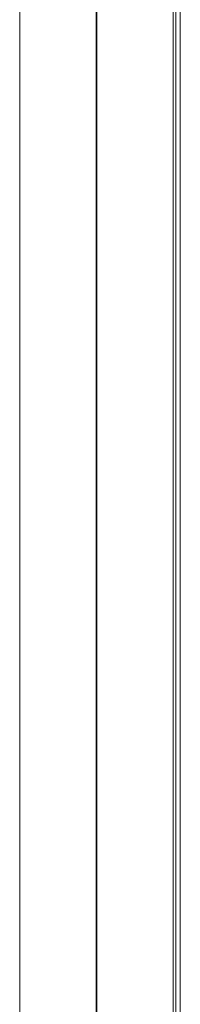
# Model space of a CAD drawing. Header units: millimetres. Extents: x -620 to 6530, y -1325 to 1325.
# Tile 426 of 656: x -62.59 to -58.42, y 21.48 to 47.04. Entities that reach past the tile are written whole.
import ezdxf

# ---------------------------------------------------------------- set-up
doc = ezdxf.new("R2010")
doc.units = ezdxf.units.MM
doc.layers.add('Plan', color=7, linetype='Continuous', true_color=0xffffff)

msp = doc.modelspace()

# ---------------------------------------------------------------- linework, layer by layer
at = {"layer": 'Plan', "color": 155, "linetype": 'Continuous', "lineweight": 13}
for p, q in [((-62.593, -173.147), (-62.593, 173.147)), ((-60.609, 173.147), (-60.609, -173.147)), ((-60.588, -173.205), (-60.588, 173.205)), ((-58.604, 173.205), (-58.604, -173.205))]:
    msp.add_line(p, q, dxfattribs=at)
at = {"layer": 'Plan', "color": 155, "linetype": 'Continuous', "lineweight": 18}
msp.add_open_spline([(-58.539, 198.52), (-58.539, 188.719), (-58.539, 170.945), (-58.539, 145.191), (-58.539, 121.259), (-58.539, 97.321), (-58.539, 73.384), (-58.539, 49.446), (-58.539, 25.508), (-58.539, -26.198), (-58.539, -74.606), (-58.539, -119.716), (-58.539, -133.759), (-58.539, -147.797), (-58.539, -161.511), (-58.539, -178.417), (-58.539, -190.647), (-58.539, -198.52)], degree=3, knots=[0, 0, 0, 0, 0.074054, 0.1343, 0.194591, 0.254882, 0.315173, 0.375464, 0.435755, 0.496046, 0.76615, 0.801521, 0.836892, 0.872262, 0.907585, 0.940516, 1, 1, 1, 1], dxfattribs=at)
at = {"layer": 'Plan', "color": 155, "linetype": 'Continuous', "lineweight": 13}
msp.add_open_spline([(-58.421, 198.539), (-58.421, 198.538), (-58.421, 198.537), (-58.421, 66.179), (-58.421, -66.179), (-58.421, -198.537), (-58.421, -198.538), (-58.421, -198.539)], degree=3, knots=[0, 0, 0, 0, 0.000007, 0.000007, 0.999993, 0.999993, 1, 1, 1, 1], dxfattribs=at)

doc.saveas('drawing.dxf')
